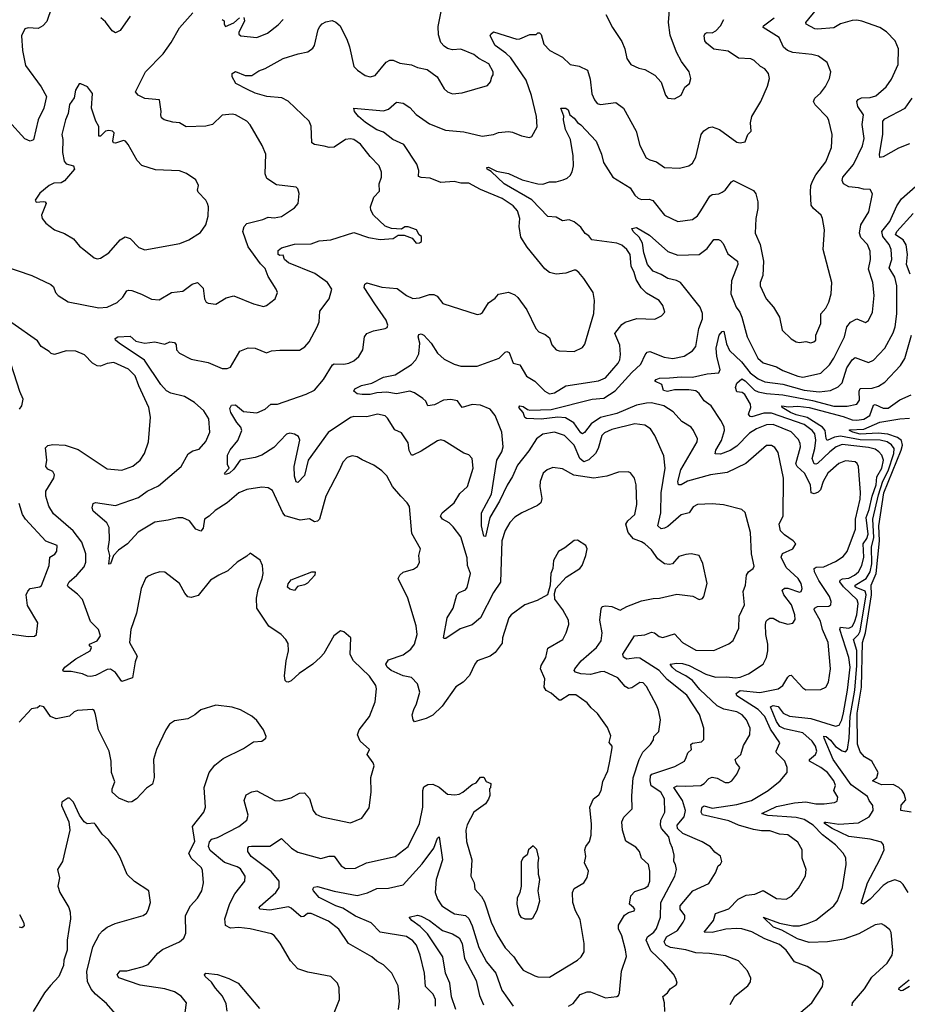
# Model space of a CAD drawing. Extents: x 1954683 to 2060285, y 904798 to 1016299.
# Tile 400 of 472: x 2029203 to 2034601, y 972316 to 978303. Entities that reach past the tile are written whole.
import ezdxf

# ---------------------------------------------------------------- set-up
doc = ezdxf.new("R2010")
doc.units = 0

msp = doc.modelspace()

# ---------------------------------------------------------------- linework, layer by layer
at = {"layer": '0CON10XD'}
for points in [[(2029395.5, 978375), (2029368, 978292), (2029344.5, 978265.5), (2029315, 978250), (2029255, 978253.8), (2029235, 978246.7), (2029214, 978205), (2029219.4, 978115), (2029238.9, 978025), (2029332.9, 977895), (2029365.9, 977835), (2029349.1, 977765), (2029315.3, 977694.7), (2029287, 977573), (2029266.2, 977563.8), (2029235, 977579.2), (2029135, 977687.5)], [(2031506.9, 972285), (2031512.2, 972335), (2031505, 972427.5), (2031465.3, 972505.3), (2031416, 972556), (2031375, 972577.8), (2031345, 972604.4), (2031202, 972685), (2031143.4, 972773.4), (2031081.5, 972821.5), (2030975, 972868.2), (2030952.9, 972867.1), (2030930.3, 972849.7), (2030915, 972846.9), (2030855, 972900.9), (2030837.6, 972907.6), (2030725, 972888.4), (2030664, 972895), (2030659.2, 972905), (2030665, 972912), (2030760.9, 972995), (2030781.1, 973025), (2030781.6, 973065), (2030733.4, 973123.4), (2030610, 973215), (2030590.8, 973245), (2030590, 973265), (2030596.7, 973275), (2030611.8, 973278.2), (2030725, 973277.9), (2030795, 973324.3), (2030855.7, 973265), (2030895, 973240.4), (2031035, 973201.8), (2031085, 973215.6), (2031115, 973215.8), (2031158.5, 973158.5), (2031185, 973142.5), (2031245, 973143.1), (2031313, 973177), (2031486.4, 973213.6), (2031565, 973276.2), (2031634.3, 973415), (2031654.6, 973515), (2031654.4, 973615.6), (2031661.4, 973638.6), (2031685, 973652), (2031716.1, 973653.9), (2031755, 973635.6), (2031805, 973594.4), (2031848.9, 973588.9), (2031875, 973593.3), (2031897.1, 973605), (2031955, 973652.5), (2031978.3, 973661.7), (2032005, 973696.2), (2032025, 973696.7), (2032040.7, 973670.7), (2032068.3, 973658.3), (2032067, 973633), (2032060, 973625), (2032063.3, 973585), (2032055, 973562.5), (2032036.7, 973535), (2031965, 973484.4), (2031925, 973408), (2031915.5, 973375), (2031920, 973305), (2031952.2, 973195), (2031946, 973095), (2031967.1, 973055), (2031972, 973015), (2032011.1, 972971.1), (2032029.8, 972939.8), (2032069.6, 972815), (2032107.6, 972737.6), (2032155, 972660), (2032208.9, 972605), (2032231.9, 972565), (2032265, 972522.9), (2032335, 972488.2), (2032355, 972481.8), (2032425, 972480), (2032595, 972584.5), (2032616.9, 972605), (2032635.6, 972635), (2032636.5, 972685), (2032611.7, 972831.7), (2032583.1, 972885), (2032566.7, 972935), (2032565.4, 972994.6), (2032575, 973019.2), (2032635, 973054.2), (2032653.4, 973086.6), (2032661.9, 973125), (2032638.1, 973175), (2032646.9, 973215), (2032640, 973255), (2032646.2, 973275), (2032668.1, 973305), (2032678.9, 973345), (2032680.7, 973410.7), (2032671.1, 973515), (2032692.5, 973565), (2032725, 973590), (2032739.5, 973615), (2032748.8, 973671.2), (2032780, 973735), (2032791.9, 973795), (2032805.6, 973875), (2032805.6, 973885), (2032787.1, 973907.1), (2032797.8, 973947.8), (2032778.3, 973998.3), (2032717.5, 974085), (2032678.6, 974118.6), (2032655, 974148.6), (2032585, 974197.1), (2032545, 974198.2), (2032495, 974164.3), (2032485, 974164.2), (2032435, 974207.5), (2032404.6, 974224.6), (2032392.5, 974245), (2032396.4, 974295), (2032370.6, 974355), (2032374.4, 974375), (2032401.9, 974425), (2032415, 974481.2), (2032505.4, 974534.6), (2032527.1, 974575), (2032542.5, 974625), (2032540.8, 974650.8), (2032505.8, 974715), (2032458.3, 974778.3), (2032456.4, 974813.6), (2032463.3, 974845), (2032527.5, 974912.5), (2032610, 974965), (2032624.3, 974985), (2032645.8, 975045), (2032653.8, 975085), (2032646.1, 975106.1), (2032595, 975137.5), (2032575, 975136.7), (2032518.8, 975091.2), (2032480.5, 975069.5), (2032450, 975015), (2032446.2, 974965), (2032433.8, 974935), (2032430, 974865), (2032413.6, 974806.4), (2032349.5, 974770.5), (2032275, 974744), (2032192.5, 974685), (2032177.1, 974665), (2032139.2, 974545), (2032137.9, 974512.1), (2032095.7, 974455), (2032065, 974433.3), (2031985.6, 974404.4), (2031970.8, 974385), (2031939.2, 974315), (2031900, 974275), (2031854.6, 974245.4), (2031771.9, 974128.1), (2031715.9, 974074.1), (2031676.1, 974053.9), (2031605, 974034), (2031596.7, 974045), (2031590, 974075), (2031600.9, 974109.1), (2031616.7, 974143.3), (2031636, 974214), (2031622.5, 974265), (2031585, 974303.4), (2031535, 974312.7), (2031462.2, 974345), (2031437.5, 974365), (2031430, 974385), (2031445, 974410.6), (2031535, 974440.9), (2031582.2, 974475), (2031604.5, 974505), (2031620.5, 974565), (2031615, 974616.7), (2031564.4, 974785), (2031504.2, 974905), (2031514.4, 974925.6), (2031535, 974944.2), (2031598.3, 974961.7), (2031622.1, 974977.9), (2031634.4, 975005), (2031630, 975045), (2031640, 975085), (2031587.9, 975177.9), (2031572.8, 975342.8), (2031560, 975365), (2031521.1, 975405), (2031471.1, 975465), (2031435, 975529.2), (2031405, 975560), (2031356.2, 975595), (2031285.6, 975625.6), (2031255.6, 975645.6), (2031225, 975651.4), (2031195, 975640.8), (2031167.5, 975612.5), (2031148.9, 975565), (2031064.4, 975405), (2031025.6, 975265), (2031015, 975252.9), (2030995, 975249.4), (2030965, 975267.5), (2030909.7, 975259.7), (2030816.7, 975286.7), (2030803.4, 975303.4), (2030740.2, 975440.2), (2030715, 975455.8), (2030675, 975460), (2030585, 975445.7), (2030536.2, 975425), (2030465.5, 975364.5), (2030392.4, 975317.6), (2030355, 975284.4), (2030327.1, 975265), (2030318.1, 975211.9), (2030305, 975192.5), (2030275, 975204.4), (2030235, 975256.4), (2030195, 975274.6), (2030165, 975274.6), (2030105, 975259.1), (2030025, 975248.2), (2029923.9, 975186.1), (2029857.9, 975115), (2029803.1, 975076.9), (2029772.5, 975045), (2029755.7, 974995), (2029745, 974992.5), (2029751.1, 975045), (2029740.4, 975085), (2029749.3, 975140.7), (2029747.5, 975215), (2029733.2, 975243.2), (2029650.6, 975315), (2029644.2, 975335), (2029649.5, 975360.5), (2029665, 975367.1), (2029785, 975348.6), (2029925, 975398.5), (2029979.1, 975435), (2030048, 975468), (2030184.4, 975585), (2030227, 975663), (2030255, 975680.6), (2030295, 975690.8), (2030335, 975738.6), (2030360, 975795), (2030353.2, 975875), (2030323.1, 975925), (2030265.5, 975975), (2030205, 976011.6), (2030121.5, 976031.5), (2030096.7, 976046.7), (2030061.2, 976085), (2029962.5, 976232.5), (2029807.1, 976335), (2029785.8, 976355), (2029783.3, 976365), (2029800, 976375), (2029875, 976379.2), (2029908.7, 976348.7), (2029965, 976336.7), (2030025, 976343.1), (2030085, 976330.6), (2030115.6, 976344.4), (2030145, 976340.8), (2030154.3, 976325), (2030157.1, 976295), (2030175.5, 976275.5), (2030245, 976239.4), (2030348.3, 976218.3), (2030435, 976181.2), (2030465, 976182), (2030485, 976190), (2030542.8, 976287.2), (2030593, 976307), (2030635, 976305.6), (2030705, 976278), (2030735, 976289.2), (2030785, 976294.3), (2030905, 976292.9), (2030937, 976313), (2030963.1, 976345), (2031013.1, 976435), (2031024.5, 976465.5), (2031029.1, 976530.9), (2031085.8, 976605), (2031102, 976665), (2031075, 976704.5), (2030998.9, 976758.9), (2030837.1, 976825), (2030814.4, 976845), (2030805, 976871.2), (2030785, 976869.2), (2030775, 976874.2), (2030775, 976900), (2030795, 976915.4), (2030875, 976938.5), (2030975, 976939.4), (2031025, 976959.2), (2031095, 976964.2), (2031235, 977009.2), (2031325, 976978), (2031395, 976966.7), (2031475, 976973.3), (2031505, 976992.5), (2031541.7, 976991.7), (2031590, 976975), (2031614.4, 976944.4), (2031633.9, 976946.1), (2031646, 976955), (2031646.7, 976985), (2031632.5, 976995), (2031616.1, 977026.1), (2031565, 977043.3), (2031545, 977042.5), (2031525, 977030), (2031465, 977032.5), (2031426.4, 977046.4), (2031354.2, 977114.2), (2031338.8, 977145), (2031336, 977165), (2031355.9, 977224.1), (2031390.5, 977259.5), (2031390, 977305), (2031403.8, 977345), (2031404, 977375), (2031390, 977415), (2031335, 977470.8), (2031275, 977545.6), (2031235, 977574.3), (2031215, 977579.2), (2031185, 977574.3), (2031115, 977527.8), (2031085, 977525.5), (2031054.5, 977534.5), (2030995, 977544.5), (2030980, 977555), (2030975.6, 977655), (2030962.9, 977685), (2030835, 977808.2), (2030797.1, 977827.1), (2030706.3, 977836.3), (2030635, 977856.4), (2030587.6, 977877.6), (2030517.5, 977915), (2030496, 977955), (2030494.2, 977975), (2030515, 977987.1), (2030575, 977964.2), (2030615, 977964), (2030657.9, 977992.1), (2030695, 978005.5), (2030805, 978066.9), (2030895.8, 978095.8), (2030955, 978106.7), (2030985, 978128.8), (2030995.8, 978145), (2031017.7, 978242.3), (2031027.9, 978262.1), (2031041.7, 978278.3), (2031065, 978290.8), (2031102.7, 978297.3), (2031125, 978288.6), (2031152.2, 978265), (2031175, 978218.6), (2031193.1, 978185), (2031208, 978138), (2031235, 978018), (2031258, 977995), (2031305, 977964.3), (2031335, 977955.8), (2031365, 977964), (2031432, 978045), (2031455, 978057.8), (2031475, 978056.5), (2031515, 978038.2), (2031585, 978028.1), (2031622.8, 978012.8), (2031680.9, 978000.9), (2031741.2, 977955), (2031785, 977882), (2031805, 977864), (2031835, 977852), (2031895, 977858.8), (2032047.5, 977902.5), (2032066.2, 977925), (2032073.8, 977955), (2032083.3, 977966.7), (2032082, 977985), (2032057.1, 978035), (2031996.3, 978066.3), (2031965, 978091.9), (2031885, 978124.2), (2031835, 978120.6), (2031805, 978128.6), (2031785, 978141.4), (2031764.7, 978164.7), (2031750.2, 978210.2), (2031748.6, 978261.4), (2031776.9, 978403.1)], [(2032767.5, 978335), (2032809.2, 978255), (2032865, 978170), (2032882.5, 978125), (2032895, 978067.5), (2032920.3, 978030.3), (2032968.3, 978008.3), (2033005, 978000), (2033065.9, 977965.9), (2033103.6, 977923.6), (2033131.2, 977845), (2033145, 977826.7), (2033185, 977821.2), (2033225.8, 977844.2), (2033247.7, 977892.3), (2033276.7, 977915), (2033283.8, 977945), (2033274, 977985), (2033228.3, 978048.3), (2033198.1, 978105), (2033159.8, 978209.8), (2033149.1, 978285), (2033157.9, 978387.9)], [(2029105, 976807.1), (2029276.8, 976746.8), (2029392.1, 976692.1), (2029407.6, 976677.6), (2029420.8, 976645), (2029437.5, 976625), (2029496.8, 976586.8), (2029685, 976550), (2029735, 976555.5), (2029796.4, 976583.6), (2029830.6, 976615), (2029855, 976653.8), (2029865, 976659.2), (2029885, 976657.1), (2029943.7, 976633.7), (2030003.6, 976603.6), (2030050.8, 976599.2), (2030126.1, 976643.9), (2030195, 976653.1), (2030251.2, 976695), (2030285, 976704), (2030319.7, 976669.7), (2030326.2, 976605), (2030336.1, 976586.1), (2030348.3, 976578.3), (2030395, 976574), (2030457.8, 976612.2), (2030505, 976624.3), (2030625, 976574.3), (2030685, 976559.2), (2030703.3, 976565), (2030757.5, 976605), (2030770, 976645), (2030763.3, 976665), (2030715, 976741.2), (2030695, 976790.8), (2030668, 976818), (2030592.6, 976922.6), (2030560.7, 977015), (2030568.5, 977045), (2030585, 977064.5), (2030682.4, 977087.6), (2030715, 977101.4), (2030751.2, 977098.8), (2030795, 977105.8), (2030875, 977158.8), (2030896, 977185), (2030903, 977247), (2030893.6, 977273.6), (2030883.6, 977283.6), (2030765, 977298.8), (2030707, 977337), (2030695.7, 977365.7), (2030700, 977485), (2030678, 977538), (2030605, 977664.2), (2030585, 977685.6), (2030515, 977724), (2030495, 977729.2), (2030435, 977723.3), (2030376.2, 977665), (2030335.7, 977655.7), (2030215, 977651.4), (2030175, 977675.8), (2030135, 977678.8), (2030082.5, 977695), (2030066.2, 977706.2), (2030061.2, 977725), (2030063.8, 977745), (2030053.3, 977815), (2029963.4, 977823.4), (2029924, 977845), (2029908, 977865), (2029967.5, 977985), (2030075.8, 978095), (2030125, 978163.3), (2030175, 978252.5), (2030255, 978343.8)], [(2029874.2, 978325), (2029815, 978238), (2029785, 978224), (2029765, 978236), (2029725, 978290), (2029695.6, 978315)], [(2030433.6, 978303.6), (2030446.7, 978296.7), (2030446.2, 978275), (2030455, 978262.5), (2030505.4, 978284.6), (2030540, 978315)], [(2030566.2, 978316.2), (2030569.2, 978295), (2030535.8, 978225), (2030536, 978215), (2030547.5, 978205), (2030645, 978195.6), (2030709.8, 978220.2), (2030775, 978272), (2030806.2, 978305)], [(2031655, 975999.6), (2031604.8, 976034.8), (2031575, 976044.2), (2031495, 976028.8), (2031435, 976037.7), (2031375, 976034.1), (2031335, 976024.2), (2031285, 976023.5), (2031255, 976028.5), (2031236, 976045), (2031240.9, 976059.1), (2031281.6, 976078.4), (2031345, 976092.7), (2031415, 976130), (2031485.9, 976144.1), (2031585, 976205.6), (2031612.2, 976235), (2031629.8, 976270.2), (2031636.4, 976335), (2031626.7, 976375), (2031630.6, 976389.4), (2031645, 976392.3), (2031660.4, 976385), (2031706.4, 976335), (2031743.5, 976275), (2031785, 976239.4), (2031845, 976209.2), (2031885, 976196.8), (2031985, 976196.7), (2032120, 976245), (2032155, 976281.9), (2032165, 976285.6), (2032179.5, 976279.5), (2032205, 976214.4), (2032245, 976204.3), (2032285.3, 976135.3), (2032335, 976104.5), (2032396.7, 976045), (2032425, 976028.7), (2032455, 976033.8), (2032525, 976076.4), (2032723.5, 976106.5), (2032765, 976125.6), (2032843.3, 976215), (2032852, 976235), (2032857.1, 976267.1), (2032853.9, 976323.9), (2032821.9, 976395), (2032865, 976450), (2032885, 976463.1), (2032955.7, 976485.7), (2033065, 976482), (2033107.3, 976502.7), (2033127.5, 976525), (2033114, 976565), (2033091.9, 976595), (2033015, 976639.4), (2032982.5, 976672.5), (2032953.1, 976723.1), (2032940, 976765), (2032922.1, 976805), (2032915.4, 976875), (2032895.3, 976905.3), (2032865, 976931.1), (2032835, 976944.4), (2032683.3, 976965), (2032665, 976988.8), (2032642.9, 977002.9), (2032615, 977041.5), (2032575, 977074.5), (2032545, 977085.5), (2032505, 977079.1), (2032465, 977102.5), (2032416, 977106), (2032317.5, 977207.5), (2032149.4, 977305), (2032070, 977380), (2032046.2, 977395), (2032044, 977405), (2032055, 977406.9), (2032102.5, 977382.5), (2032175, 977367.1), (2032258.2, 977328.2), (2032354.8, 977304.8), (2032385, 977303.4), (2032425, 977316.1), (2032465, 977316.9), (2032508.7, 977328.7), (2032531.7, 977338.3), (2032550.5, 977355), (2032562.3, 977377.7), (2032570.3, 977415), (2032568.4, 977475), (2032552.7, 977575), (2032522, 977635), (2032510, 977695), (2032513, 977717), (2032494.2, 977765), (2032524.5, 977765.5), (2032539.6, 977755), (2032548, 977725), (2032575, 977704.4), (2032595, 977677.1), (2032615, 977663.8), (2032709.2, 977565), (2032741.9, 977485), (2032754.4, 977435), (2032810.8, 977345), (2032915, 977280.8), (2032944, 977235), (2032965, 977217.5), (2032985, 977209.4), (2033031.5, 977211.5), (2033052.9, 977202.9), (2033125, 977114.3), (2033205, 977075.7), (2033295, 977088.6), (2033325, 977110.8), (2033345, 977140), (2033399.4, 977230.6), (2033415, 977240), (2033455, 977244.6), (2033475.3, 977254.7), (2033493, 977267), (2033532.1, 977317.9), (2033544.5, 977325.5), (2033665, 977263.5), (2033679.6, 977245), (2033692.1, 977195), (2033692.7, 977155), (2033679.4, 977095), (2033675.8, 977005), (2033706.3, 976936.3), (2033726.9, 976835), (2033721.9, 976748.1), (2033706.2, 976705), (2033706, 976685), (2033742, 976605), (2033787.5, 976555), (2033824, 976495), (2033839.4, 976415), (2033895, 976362.5), (2033925, 976343.1), (2033945, 976340), (2033985, 976347.1), (2034015, 976338.9), (2034033.8, 976345), (2034044.3, 976355), (2034045.6, 976385), (2034074.5, 976455), (2034076.2, 976513.8), (2034105, 976548.6), (2034123.6, 976585), (2034137.5, 976635), (2034143.3, 976705), (2034090, 976905), (2034096.9, 977025), (2034086, 977095), (2034078, 977115), (2034030, 977155), (2034016.9, 977175), (2034012.2, 977255), (2034015.5, 977295), (2034027.1, 977325), (2034045, 977360), (2034105, 977439.2), (2034140.5, 977525), (2034143.6, 977605), (2034125, 977690), (2034115, 977708.1), (2034040.6, 977785), (2034030, 977805), (2034038.1, 977825), (2034073.1, 977856.9), (2034103.7, 977896.3), (2034128.6, 977945), (2034135.6, 977985), (2034113.5, 978043.5), (2034061.5, 978081.5), (2034021.1, 978091.1), (2033905, 978102.9), (2033872, 978115), (2033848.5, 978135), (2033822.5, 978195), (2033723.8, 978255), (2033726.2, 978265), (2033791.5, 978315)], [(2033525, 972314), (2033552.5, 972365), (2033631.4, 972428.6), (2033647.3, 972452.7), (2033648.8, 972475), (2033628.7, 972518.7), (2033575, 972579.2), (2033495, 972610.8), (2033397.5, 972625), (2033315, 972629.2), (2033255, 972646.2), (2033161.8, 972661.8), (2033133.6, 972675), (2033122.2, 972695), (2033136.8, 972725), (2033204.6, 972765), (2033238.8, 972815), (2033247.5, 972835), (2033247.9, 972855), (2033220.4, 972895), (2033220, 972915), (2033297.8, 973005), (2033395, 973050), (2033433.8, 973115), (2033451.7, 973158.3), (2033465, 973167.5), (2033472.5, 973185), (2033465, 973217.5), (2033431.7, 973241.7), (2033405, 973272.5), (2033353.6, 973303.6), (2033235.5, 973355), (2033204.2, 973385), (2033201.1, 973405), (2033244.2, 973455), (2033252.2, 973495), (2033234.6, 973554.6), (2033182.3, 973635), (2033202.5, 973645), (2033251.9, 973641.9), (2033345, 973646.8), (2033365, 973657.9), (2033395, 973688.5), (2033415, 973696.5), (2033445, 973690.5), (2033494.6, 973664.6), (2033515, 973663.6), (2033535, 973674.3), (2033564.3, 973715), (2033582.9, 973755), (2033559.6, 973785), (2033554.4, 973805), (2033589.4, 973835), (2033605, 973888.8), (2033644.4, 973955), (2033645.5, 973994.5), (2033623.6, 974045), (2033597.8, 974075), (2033565, 974093.3), (2033485, 974111.4), (2033445, 974131.6), (2033340, 974230), (2033295, 974284.8), (2033254.1, 974314.1), (2033195, 974343.9), (2033170.8, 974365), (2033160, 974385), (2033199.2, 974390.8), (2033235, 974387.9), (2033275, 974375.2), (2033375, 974322.3), (2033435, 974305.8), (2033503.8, 974306.2), (2033555, 974301.2), (2033585, 974305.3), (2033635.8, 974325), (2033725, 974384), (2033744.6, 974425.4), (2033752.1, 974465), (2033753.9, 974505), (2033741.1, 974565), (2033739.6, 974625), (2033743.6, 974645), (2033753.5, 974656.5), (2033765, 974663.5), (2033785, 974663.5), (2033825, 974641.9), (2033875, 974626.9), (2033905, 974634.2), (2033919.4, 974655), (2033917.3, 974685), (2033896.7, 974745), (2033851.3, 974805), (2033840.5, 974835), (2033854, 974846), (2033875, 974845.4), (2033945, 974822.7), (2033955, 974826), (2033962.9, 974845), (2033955.5, 974875), (2033938.5, 974905), (2033865, 974971.9), (2033834.5, 975035), (2033843.1, 975056.9), (2033906, 975085), (2033923.3, 975115), (2033906.7, 975135), (2033855, 975170), (2033830.5, 975195), (2033821.8, 975235), (2033846.8, 975286.8), (2033849.3, 975515), (2033815, 975671.2), (2033795, 975700.8), (2033775, 975712.9), (2033745, 975712.9), (2033618.6, 975605), (2033505, 975550), (2033405, 975535.3), (2033265, 975495.9), (2033225, 975474.6), (2033208.8, 975475), (2033205.4, 975495), (2033224.2, 975565.8), (2033323.1, 975735), (2033325.7, 975755), (2033302, 975805), (2033286, 975825), (2033229.8, 975859.8), (2033178, 975918), (2033121.5, 975955), (2033045, 975973.1), (2033015, 975972), (2032955, 975958.6), (2032835, 975907.9), (2032735.8, 975884.2), (2032678.5, 975845), (2032638.1, 975791.9), (2032625, 975785.6), (2032615, 975790.5), (2032572.3, 975852.3), (2032521.9, 975881.9), (2032475, 975885.9), (2032374.4, 975874.4), (2032285, 975876.9), (2032274.6, 975884.6), (2032265, 975914), (2032238.9, 975945), (2032245, 975955.5), (2032265, 975951.8), (2032291.6, 975931.6), (2032305, 975928.5), (2032435, 975932.5), (2032685, 975994.8), (2032755, 976001.9), (2032823.7, 976046.3), (2032925, 976157.6), (2032981.3, 976208.7), (2033006.2, 976265), (2033019.2, 976280.8), (2033035, 976284.6), (2033121.7, 976251.7), (2033175, 976242.3), (2033245, 976256.4), (2033295, 976290), (2033314.4, 976315), (2033333.4, 976425), (2033355.2, 976484.8), (2033356.6, 976516.6), (2033341.4, 976555), (2033221.1, 976705), (2033198, 976718), (2033145, 976729.6), (2033105, 976754.3), (2033055, 976772.8), (2033021.2, 976815), (2032998.9, 976885), (2032991.1, 976945), (2032970.2, 976980.2), (2032934.4, 977015), (2032926.4, 977033.6), (2032955, 977038.5), (2033032.9, 976992.9), (2033145, 976893.8), (2033205, 976872), (2033335.3, 976874.7), (2033385, 976911.9), (2033425, 976966.2), (2033453, 976967), (2033465, 976961.2), (2033481.2, 976941.2), (2033509.8, 976879.8), (2033569.4, 976835), (2033570, 976815), (2033532.4, 976715), (2033528, 976635), (2033560.5, 976555), (2033583.6, 976523.6), (2033595.4, 976495), (2033626.4, 976375), (2033692, 976245), (2033725, 976217.1), (2033805, 976192.1), (2033845, 976169.5), (2033935, 976134.3), (2033965, 976129.1), (2033995.2, 976134.8), (2034075, 976153.2), (2034128.8, 976205), (2034155.3, 976245), (2034219.2, 976375), (2034233.8, 976435), (2034255, 976464.3), (2034295, 976483.1), (2034347.6, 976462.4), (2034365.4, 976474.6), (2034389.1, 976525), (2034400.5, 976625), (2034391.5, 976705), (2034366.2, 976785), (2034377.3, 976845), (2034376.1, 976895), (2034359.1, 976935), (2034318.3, 976978.3), (2034311.1, 977005), (2034318.2, 977055), (2034366.7, 977135), (2034390, 977245), (2034375, 977271.2), (2034335, 977271.9), (2034305, 977281.4), (2034245, 977286.9), (2034214, 977305), (2034205.8, 977325), (2034209.4, 977345), (2034275, 977421.5), (2034328.8, 977535), (2034338.5, 977581.5), (2034327.1, 977665), (2034334.5, 977725), (2034300.5, 977775), (2034294.2, 977805.8), (2034302.1, 977817.9), (2034323.2, 977826.8), (2034375, 977830.6), (2034409.3, 977840.7), (2034471.9, 977895), (2034505, 977942), (2034545, 978030), (2034547.8, 978125), (2034527.1, 978175), (2034475, 978230), (2034433.8, 978255), (2034325, 978294.4), (2034295, 978300.5), (2034265, 978298.5), (2034195, 978278.2), (2034155, 978253.1), (2034055, 978245.4), (2034038.1, 978248.1), (2033986.7, 978275), (2033984.3, 978285), (2034049.1, 978365)], [(2032698.5, 977815), (2032715, 977794.3), (2032735, 977786.7), (2032829.4, 977799.4), (2032874.3, 977765), (2032952.7, 977625), (2032975, 977538.8), (2033013.6, 977463.6), (2033035, 977450), (2033075, 977438), (2033125, 977404.2), (2033215, 977400.8), (2033272.5, 977415), (2033295, 977430), (2033315, 977467.5), (2033348, 977605), (2033363.4, 977626.6), (2033395, 977648.1), (2033415, 977651.1), (2033460, 977635), (2033565, 977558.8), (2033585, 977553.8), (2033615, 977560), (2033631.2, 977605), (2033651.2, 977625), (2033646.7, 977675), (2033656.2, 977715), (2033710.6, 977805), (2033751.7, 977898.3), (2033762.5, 977945), (2033758, 977975), (2033734, 978005), (2033708.9, 978018.9), (2033670, 978055), (2033650, 978065), (2033575, 978069.5), (2033511.5, 978111.5), (2033425, 978124.5), (2033379.8, 978159.8), (2033370, 978175), (2033366.5, 978205), (2033371.1, 978218.9), (2033385, 978225.4), (2033415, 978222.5), (2033437.5, 978235), (2033464.4, 978265), (2033485.8, 978305)], [(2032541.2, 972305), (2032568.8, 972321.2), (2032612, 972375), (2032655, 972391.9), (2032675, 972392.5), (2032766, 972356), (2032835, 972363.3), (2032845, 972370), (2032850.8, 972385), (2032862.6, 972517.4), (2032893.2, 972606.8), (2032887.3, 972647.3), (2032865, 972731.2), (2032844.5, 972775), (2032845, 972796.7), (2032881.3, 972858.7), (2032905, 972874.2), (2032940, 972885), (2032943.3, 972895), (2032936.7, 972905), (2032911.2, 972925), (2032919.4, 972975), (2032945, 973001.9), (2033005, 973022.9), (2033025, 973036.9), (2033035.4, 973065), (2033034.6, 973125), (2033028.1, 973165), (2032984, 973205), (2032972, 973245), (2032950.3, 973270.3), (2032888.7, 973308.7), (2032868.5, 973375), (2032865.4, 973424.6), (2032876.3, 973453.7), (2032927.5, 973505), (2032926.4, 973583.6), (2032935, 973692.5), (2032970.4, 973805), (2032992, 973848), (2033039.2, 973895), (2033056.8, 973923.2), (2033060.6, 973945), (2033090, 973975), (2033100, 974045), (2033088.1, 974105), (2033075.4, 974135.4), (2033015, 974248), (2032995, 974271.2), (2032975, 974272.5), (2032925, 974239.5), (2032905, 974236.4), (2032885, 974248.5), (2032840.6, 974300.6), (2032758.5, 974338.5), (2032735, 974338.2), (2032675, 974321.5), (2032615, 974324.6), (2032584, 974335), (2032575.8, 974345), (2032578.9, 974355), (2032618.2, 974405), (2032711.5, 974485), (2032738.8, 974525), (2032745.5, 974575), (2032732, 974652), (2032738.5, 974721.5), (2032745.6, 974734.4), (2032765, 974738.9), (2032804.6, 974734.6), (2032855, 974712.7), (2032895.4, 974734.6), (2032985, 974768.6), (2033055, 974784.2), (2033095, 974785.7), (2033199.5, 974810.5), (2033297, 974797), (2033335, 974776.7), (2033355, 974783.8), (2033363.8, 974795), (2033384.4, 974875), (2033357, 974997), (2033335, 975043.8), (2033285.8, 975055.8), (2033255, 975050.8), (2033212.2, 975037.8), (2033172.5, 974995), (2033155, 974990), (2033125, 974994), (2033083.7, 975023.7), (2033045, 975079.2), (2033005.8, 975115), (2032985, 975128.5), (2032935.3, 975145.3), (2032903.5, 975185), (2032889.4, 975235), (2032901.4, 975255), (2032944.4, 975295), (2032955.5, 975355), (2032951.4, 975475), (2032941.2, 975515), (2032917.7, 975547.7), (2032903.6, 975553.6), (2032845, 975550.8), (2032773, 975527), (2032694.6, 975515.4), (2032573.8, 975533.8), (2032505, 975571.8), (2032445, 975579.5), (2032410, 975565), (2032385.7, 975545), (2032368.9, 975495), (2032366.7, 975465), (2032377.6, 975392.4), (2032372.9, 975365), (2032351.5, 975348.5), (2032256.2, 975305), (2032215, 975276.9), (2032184.3, 975245), (2032155, 975196.7), (2032134.6, 975135), (2032126.5, 974883.5), (2032085, 974820), (2032005, 974665.6), (2031955, 974623.3), (2031881.1, 974598.9), (2031795, 974540.5), (2031785, 974539.2), (2031780, 974545), (2031802.2, 974665), (2031838.9, 974725), (2031860.8, 974805), (2031875, 974820), (2031915, 974835.7), (2031925, 974850), (2031943.8, 974935), (2031926.6, 974985), (2031925, 975031.2), (2031885, 975158.8), (2031839.9, 975219.9), (2031815, 975242.9), (2031774.3, 975265), (2031762.2, 975285), (2031772.5, 975305), (2031845.6, 975365), (2031878.9, 975421.1), (2031926.1, 975463.9), (2031961.4, 975575), (2031955.6, 975635.6), (2031935, 975656), (2031905, 975667.5), (2031785, 975742), (2031765, 975748), (2031745, 975741.2), (2031645, 975679.2), (2031595, 975654.6), (2031585, 975655.6), (2031572.6, 975682.6), (2031565, 975730), (2031525, 975790.8), (2031485, 975808.8), (2031440.9, 975880.9), (2031426.2, 975895), (2031380, 975905), (2031315, 975888.5), (2031235, 975889.6), (2031215, 975884.5), (2031078.1, 975791.9), (2030957.1, 975625), (2030935, 975531.2), (2030895, 975488.8), (2030885, 975493.3), (2030875, 975527.5), (2030872.9, 975585), (2030906.4, 975746.4), (2030898.5, 975768.5), (2030873.3, 975783.3), (2030845, 975788.9), (2030825, 975781.8), (2030748.7, 975701.3), (2030675, 975654.6), (2030635, 975640.4), (2030544.5, 975625.5), (2030505, 975570), (2030478, 975545), (2030455, 975536.7), (2030448.8, 975545), (2030476.2, 975575), (2030467.8, 975597.8), (2030466.6, 975655), (2030482.2, 975687.8), (2030529.1, 975745), (2030554.2, 975805), (2030546.9, 975825), (2030522.9, 975852.9), (2030486.7, 975915), (2030481.9, 975938.1), (2030490.3, 975959.7), (2030515, 975961.4), (2030565, 975920), (2030645, 975912.9), (2030695, 975934.2), (2030730, 975965), (2030770, 975965), (2030944.5, 976025.5), (2030995, 976051.1), (2031051.5, 976115), (2031106.2, 976205), (2031115, 976210.8), (2031175, 976209.2), (2031205, 976214.4), (2031235, 976228.6), (2031265.3, 976254.7), (2031290, 976295), (2031299.2, 976375), (2031313.8, 976395), (2031355, 976410.6), (2031425.8, 976424.2), (2031438, 976432), (2031441.2, 976445), (2031431.9, 976475), (2031362.5, 976575), (2031298.8, 976675), (2031301.8, 976695), (2031315, 976702.5), (2031405, 976676.5), (2031499.3, 976669.3), (2031555, 976625.7), (2031595, 976608.1), (2031635, 976611.1), (2031695, 976631.4), (2031721.2, 976631.2), (2031742, 976622), (2031776.4, 976576.4), (2031985, 976510.8), (2032005, 976514), (2032017, 976523), (2032055, 976581.2), (2032095, 976610), (2032115.6, 976634.4), (2032175, 976645.8), (2032215, 976629.2), (2032233.4, 976613.4), (2032288.3, 976538.3), (2032342.5, 976425), (2032361.2, 976405), (2032399.3, 976389.3), (2032425, 976368), (2032440, 976325), (2032465, 976296), (2032485, 976289.2), (2032575, 976285.6), (2032625, 976309.2), (2032640.5, 976329.5), (2032693.9, 976516.1), (2032699.1, 976595), (2032690, 976645), (2032635, 976730), (2032603.8, 976765), (2032585, 976780), (2032575, 976780), (2032525, 976760.8), (2032465, 976756.5), (2032425.5, 976765.5), (2032397, 976787), (2032290.2, 976920.2), (2032251.1, 976981.1), (2032241.1, 977045), (2032245.6, 977095), (2032231.2, 977141.2), (2032205, 977170.9), (2032137.3, 977215), (2032005, 977270.7), (2031935, 977308.9), (2031885, 977308.9), (2031845, 977319.4), (2031765, 977313.3), (2031699.4, 977339.4), (2031645, 977342.5), (2031629.2, 977349.2), (2031630, 977385), (2031618.5, 977425), (2031539.1, 977545), (2031471.4, 977575), (2031415, 977620), (2031375, 977632.7), (2031307, 977677), (2031263.3, 977715), (2031240, 977745), (2031234.4, 977765.6), (2031415, 977748.1), (2031445, 977759.4), (2031495, 977800.8), (2031535, 977796.2), (2031575, 977768.6), (2031615, 977726.9), (2031695, 977668.9), (2031791.9, 977631.9), (2031905, 977620.9), (2032015, 977595.5), (2032085, 977605.5), (2032115, 977617.8), (2032175, 977624), (2032200.7, 977619.3), (2032255, 977596), (2032303.3, 977586.7), (2032318.3, 977591.7), (2032349.3, 977650.7), (2032345.8, 977714.2), (2032315, 977841.2), (2032282.8, 977935), (2032190.8, 978070.8), (2032159.8, 978099.8), (2032094.5, 978145), (2032064, 978205), (2032067.5, 978215), (2032085, 978228.8), (2032225.8, 978184.2), (2032244.1, 978185.9), (2032305, 978213.3), (2032345, 978212), (2032355, 978222.5), (2032365, 978223.3), (2032375, 978212.5), (2032390.6, 978155), (2032428, 978115), (2032505, 978074.2), (2032550.7, 978030.7), (2032605, 978020.6), (2032655.8, 977995.8), (2032671.7, 977941.7), (2032682.7, 977852.7), (2032698.5, 977815)], [(2029675, 976849.2), (2029695, 976852.9), (2029745.8, 976885), (2029815, 976964.3), (2029845, 976982.5), (2029875, 976972.5), (2029927.4, 976917.4), (2029964.3, 976904.3), (2030177.8, 976942.2), (2030232, 976965), (2030302.1, 977007.9), (2030334.4, 977055), (2030348.8, 977108.8), (2030350.8, 977165), (2030345.8, 977185), (2030335.5, 977205.5), (2030287.5, 977255), (2030284.2, 977265.8), (2030291.2, 977295), (2030275, 977330), (2030217.4, 977367.4), (2030175, 977384.2), (2030029.4, 977389.4), (2029946.8, 977416.8), (2029917.7, 977447.7), (2029863.6, 977545), (2029845.6, 977565), (2029835, 977568.5), (2029785, 977551.9), (2029773.8, 977555), (2029769.2, 977565), (2029777.1, 977615), (2029766.7, 977625), (2029745, 977628.9), (2029725, 977625.6), (2029695, 977594.5), (2029684.2, 977594.2), (2029683.7, 977653.7), (2029666.2, 977685), (2029640, 977765), (2029646, 977855), (2029615, 977893.8), (2029575, 977913.3), (2029565, 977912.5), (2029542, 977875), (2029535, 977827.5), (2029505, 977787.5), (2029496.9, 977733.1), (2029481.4, 977695), (2029460, 977605), (2029465.7, 977575), (2029462.9, 977495), (2029472.7, 977442.7), (2029485, 977426.2), (2029530, 977415), (2029537.1, 977395), (2029475, 977322.3), (2029455, 977311.8), (2029410.9, 977309.1), (2029381.2, 977295), (2029325, 977247.5), (2029297.5, 977205), (2029303.8, 977193.8), (2029347.7, 977197.7), (2029357.5, 977195), (2029363.3, 977185), (2029336.2, 977115), (2029340, 977095), (2029361.2, 977065), (2029415, 977026), (2029475, 977002.5), (2029530.6, 976970.6), (2029566.8, 976926.8), (2029593.8, 976905), (2029655, 976854), (2029675, 976849.2)], [(2034615, 977548.7), (2034548.3, 977521.7), (2034455, 977468.8), (2034434.2, 977465), (2034431.3, 977485), (2034451.9, 977605), (2034452, 977685), (2034465, 977700.9), (2034587.8, 977765), (2034631.8, 977825)], [(2033940.6, 972255), (2034020.8, 972325), (2034086, 972425), (2034090, 972455), (2034073.3, 972495), (2033993.3, 972545), (2033915, 972574.3), (2033865, 972644.2), (2033825, 972678.9), (2033735, 972712.9), (2033656, 972756), (2033595, 972774.3), (2033565, 972777.2), (2033497.3, 972772.7), (2033415, 972752.1), (2033366.2, 972755), (2033422.7, 972825), (2033435, 972867.1), (2033515, 972895.6), (2033572, 972955), (2033620.9, 972979.1), (2033675, 972985.6), (2033725, 973008.1), (2033805, 972958.6), (2033865, 972955.8), (2033896.4, 972973.6), (2033938.6, 973021.4), (2033982.7, 973097.3), (2033985.8, 973135), (2033961.4, 973205), (2033961.4, 973255), (2033935, 973302), (2033875, 973345.7), (2033825, 973349.5), (2033765, 973371.5), (2033715, 973369.6), (2033665, 973378.1), (2033575, 973405.2), (2033515, 973431.1), (2033355, 973468.6), (2033347.8, 973485), (2033353.1, 973515), (2033365, 973522), (2033415, 973508.5), (2033565, 973530.2), (2033654.3, 973555), (2033754.3, 973615), (2033828.8, 973675), (2033870.8, 973725), (2033871.1, 973755), (2033855.8, 973794.2), (2033805.6, 973845), (2033804.5, 973855), (2033825.5, 973905), (2033768.7, 973988.7), (2033734, 974065), (2033695, 974107.8), (2033565, 974192), (2033559.6, 974205), (2033585, 974223.4), (2033705, 974211), (2033815, 974233.8), (2033845, 974254.5), (2033875, 974304.4), (2033885, 974316), (2033895, 974317.5), (2033965, 974240), (2033985, 974228.6), (2034075, 974230.8), (2034105.7, 974244.3), (2034122.5, 974275), (2034134.5, 974355), (2034119.4, 974515), (2034085.3, 974595), (2034072.4, 974645), (2034034.7, 974714.7), (2034036.9, 974725), (2034055, 974734.6), (2034125, 974735.8), (2034135.8, 974745), (2034138.1, 974765), (2034127.5, 974795), (2034062.3, 974892.3), (2034037.6, 974945), (2034034.2, 974965.8), (2034046.5, 974973.5), (2034094.4, 974975.6), (2034165, 975008.8), (2034210.7, 975039.3), (2034235, 975070), (2034286.7, 975205), (2034285.8, 975265), (2034315, 975386.7), (2034317.1, 975427.1), (2034305.5, 975585), (2034296.9, 975605), (2034283.3, 975615), (2034225, 975619.6), (2034185, 975603.6), (2034118.5, 975545), (2034090.3, 975495), (2034074.1, 975445), (2034059.9, 975430.1), (2034035, 975419.3), (2034015.7, 975425), (2034013.6, 975475), (2033976.4, 975545), (2033930.9, 975585), (2033923, 975603), (2033950.9, 975705), (2033950.7, 975725), (2033939.9, 975749.9), (2033895, 975796.7), (2033785, 975842), (2033745, 975840.2), (2033684.2, 975815.8), (2033641.6, 975788.4), (2033565, 975709.7), (2033525, 975683.5), (2033465, 975660.4), (2033432.5, 975662.5), (2033436.7, 975685), (2033470.9, 975745), (2033488.8, 975805), (2033488, 975828), (2033466.6, 975866.6), (2033408.2, 975955), (2033365, 975985.4), (2033335, 976030.4), (2033315.2, 976045.2), (2033272.1, 976052.1), (2033185, 976051.2), (2033143, 976043), (2033118.3, 976048.3), (2033108.8, 976085), (2033066.2, 976105), (2033074, 976115), (2033095, 976123.2), (2033154.8, 976124.8), (2033225, 976131.8), (2033295, 976128.9), (2033385, 976148.9), (2033455.2, 976154.8), (2033463.1, 976175), (2033442.3, 976255), (2033439.8, 976305), (2033458, 976385), (2033475, 976407.5), (2033485, 976408.8), (2033500.9, 976330.9), (2033520.4, 976290.4), (2033592.3, 976222.3), (2033645, 976156.2), (2033695, 976118.1), (2033735, 976100.2), (2033845, 976087.2), (2033975, 976050.8), (2034065, 976039.4), (2034135, 976047.2), (2034180.3, 976069.7), (2034205, 976094.4), (2034233.5, 976185), (2034265.2, 976234.8), (2034285, 976247.9), (2034365, 976218.5), (2034395, 976232.5), (2034465.4, 976305), (2034515, 976398.6), (2034526.9, 976435), (2034536.9, 976515), (2034538.4, 976685), (2034525, 976737.1), (2034492, 976795), (2034507.2, 976845), (2034504.2, 976905), (2034490.8, 976935), (2034452, 976985), (2034446.1, 977015), (2034495.3, 977075), (2034538.5, 977171.5), (2034566.2, 977213.8), (2034652.2, 977287.8)], [(2034618.7, 976755), (2034595.7, 976815), (2034603, 976875), (2034594.5, 976934.5), (2034575.8, 976965), (2034528.8, 976995), (2034537.4, 977015), (2034636.9, 977125)], [(2031212.7, 974442.7), (2031217.5, 974545), (2031175, 974581.2), (2031155, 974586.2), (2031114.5, 974555.5), (2031052.1, 974447.9), (2031033.2, 974426.8), (2030986, 974385), (2030903, 974327), (2030855, 974282), (2030835, 974273.8), (2030825, 974276.7), (2030816.7, 974285), (2030813.9, 974313.9), (2030824.2, 974404.2), (2030838.1, 974465), (2030835, 974510), (2030822, 974535), (2030793.8, 974565), (2030718.6, 974615), (2030644.3, 974725), (2030643.8, 974785), (2030652.9, 974837.1), (2030678.5, 974905), (2030683.5, 974935), (2030680, 974985), (2030665, 975016.7), (2030605, 975058.8), (2030585, 975040), (2030525, 975003.8), (2030468.9, 974951.1), (2030415, 974924.4), (2030364.3, 974895), (2030287.8, 974802.2), (2030245, 974788.6), (2030225, 974794.3), (2030207.5, 974815), (2030174, 974874), (2030085, 974943.8), (2030055, 974946), (2030015.9, 974934.1), (2029985, 974920), (2029968.8, 974905), (2029940.8, 974845), (2029914.3, 974695), (2029878.6, 974595), (2029871.4, 974515), (2029917, 974433), (2029905, 974397.5), (2029888.9, 974301.1), (2029825, 974279.4), (2029785, 974334.3), (2029755, 974352.9), (2029735, 974350.6), (2029664.3, 974315.7), (2029635, 974308.6), (2029615, 974310.8), (2029585.6, 974325.6), (2029515, 974339.4), (2029469.3, 974339.3), (2029465, 974347.5), (2029478, 974365), (2029544.5, 974415.5), (2029631.2, 974465), (2029638.8, 974485), (2029626.7, 974495), (2029626.7, 974505), (2029674, 974526), (2029694.2, 974555.8), (2029681.9, 974595), (2029634.2, 974644.2), (2029585, 974776.9), (2029555, 974809.1), (2029497.1, 974855), (2029494.3, 974865), (2029502.9, 974885), (2029550.8, 974925), (2029595, 974976.2), (2029604.4, 975005), (2029605.7, 975055), (2029581.1, 975125), (2029529.1, 975195), (2029408.1, 975298.1), (2029379.4, 975345), (2029361.4, 975405), (2029362.4, 975435), (2029410, 975515), (2029414.2, 975535), (2029404, 975555), (2029375, 975569.6), (2029361.7, 975585), (2029368.3, 975625), (2029360.4, 975699.6), (2029375, 975713.1), (2029405, 975720.4), (2029480, 975715), (2029558.5, 975688.5), (2029735, 975571.4), (2029825, 975562.9), (2029891.7, 975588.3), (2029935, 975623.8), (2029961.9, 975665), (2029986.9, 975735), (2029997.8, 975885), (2029988.9, 975945), (2029926.9, 976076.9), (2029905, 976138), (2029865, 976177.3), (2029775, 976217.8), (2029735, 976213.3), (2029695, 976196.4), (2029675, 976198.2), (2029645.3, 976215.3), (2029598.1, 976265), (2029545, 976287.5), (2029485, 976289.7), (2029415, 976267.8), (2029395, 976273.1), (2029383.1, 976285), (2029334.4, 976315), (2029310.4, 976350.4), (2029155, 976460)], [(2034155, 975953.4), (2034236.4, 975953.6), (2034295, 975964.5), (2034310.1, 975989.9), (2034309.3, 976045), (2034315, 976059.4), (2034388.1, 976061.9), (2034425.3, 976074.7), (2034465, 976099.5), (2034560.5, 976199.5), (2034586.7, 976243.3), (2034625.9, 976385)], [(2029202.5, 975935), (2029216.7, 975955), (2029223.3, 975995), (2029203, 976043), (2029133.6, 976263.6)], [(2034266.2, 972306.2), (2034267.1, 972325), (2034340.2, 972409.8), (2034385, 972480.6), (2034479.4, 972565), (2034510, 972615), (2034514.3, 972644.3), (2034502.7, 972752.7), (2034495, 972768.8), (2034463.3, 972795), (2034444.1, 972804.1), (2034405, 972799.2), (2034306.6, 972743.4), (2034215, 972711.8), (2034115.2, 972694.8), (2034005, 972691.4), (2033933.9, 972713.9), (2033837.3, 972767.3), (2033787.7, 972785), (2033724.2, 972845), (2033825, 972809.3), (2033905, 972793.3), (2033945, 972793.6), (2033995, 972806.4), (2034045, 972827.7), (2034125, 972890.4), (2034155, 972914.5), (2034177.5, 972945), (2034206.2, 973025), (2034230.5, 973165), (2034227, 973207), (2034211.5, 973235), (2034164.4, 973285), (2034085, 973345.8), (2034028.9, 973405), (2033975, 973440.2), (2033925, 973451.4), (2033753.9, 973463.9), (2033716.2, 973475), (2033805, 973518), (2033915, 973540.4), (2033985, 973546.9), (2034045, 973535.3), (2034096, 973534), (2034157.6, 973542.4), (2034175, 973550), (2034179.1, 973575), (2034155.4, 973615), (2034164.5, 973645.5), (2034155.3, 973675), (2034115.2, 973725.2), (2034075.5, 973755), (2034006.2, 973795), (2034006.2, 973805), (2034043.2, 973835), (2034050.9, 973855), (2034043.5, 973885), (2034023.5, 973915), (2033965, 973966.4), (2033855, 973990.3), (2033827, 974005), (2033805.2, 974035), (2033768.5, 974125), (2033785, 974133.6), (2033816.8, 974126.8), (2033846.2, 974086.2), (2033885, 974067.8), (2034014.1, 974054.1), (2034165, 974007.7), (2034187.3, 974012.7), (2034202.9, 974045), (2034212.8, 974087.2), (2034237.7, 974225), (2034253.4, 974365), (2034245.2, 974425.2), (2034191.6, 974595), (2034195, 974610), (2034245, 974603.9), (2034265, 974612.5), (2034280.6, 974639.4), (2034294.1, 974684.1), (2034302.5, 974752.5), (2034296.8, 974775), (2034213.3, 974855), (2034191.4, 974885), (2034192.5, 974895), (2034207.3, 974902.7), (2034245, 974907.4), (2034280.9, 974925), (2034305, 974945.4), (2034325, 974984.4), (2034336.1, 975033.9), (2034333.4, 975115), (2034355, 975148.1), (2034362.3, 975175), (2034350.7, 975275), (2034370.3, 975325), (2034387, 975405), (2034411.4, 975475), (2034417, 975523), (2034445.8, 975575), (2034457.2, 975625), (2034446.6, 975655), (2034427.7, 975675), (2034405, 975690.5), (2034365, 975701.5), (2034205, 975719.5), (2034168.7, 975705), (2034131.1, 975675), (2034055, 975605.2), (2034045, 975599.7), (2034035, 975602.5), (2034023.6, 975635), (2034039.7, 975695), (2034045.4, 975745.4), (2034038, 975785), (2034022.7, 975805), (2033975, 975840.5), (2033775, 975909.7), (2033729.5, 975910.5), (2033655, 975887.5), (2033645, 975890), (2033635.7, 975905), (2033650, 975945), (2033646.8, 975965), (2033613.8, 976023.8), (2033597.5, 976035), (2033565, 976040), (2033557.1, 976067.1), (2033565, 976093.6), (2033595, 976118.9), (2033615, 976107.9), (2033671.1, 976051.1), (2033695, 976040.8), (2033745, 976029.7), (2033845, 976022), (2034025, 975986.9), (2034155, 975953.4)], [(2033127.6, 972272.4), (2033124.4, 972325), (2033115, 972362.5), (2033142.9, 972385), (2033160, 972410), (2033196, 972435), (2033200.8, 972445), (2033193.6, 972473.6), (2033179.1, 972499.1), (2033121.1, 972565), (2033041.8, 972641.8), (2033013.7, 972705), (2033020.4, 972725), (2033058.8, 972755), (2033075, 972777.5), (2033099.7, 972845), (2033102.9, 972935), (2033187.3, 973095), (2033197.3, 973135), (2033192.3, 973165), (2033180.7, 973185), (2033183.3, 973223.3), (2033173.8, 973265), (2033158.4, 973298.4), (2033150.5, 973335), (2033107.1, 973385), (2033099.6, 973405), (2033101.5, 973435), (2033126.8, 973485), (2033124.6, 973565), (2033102.5, 973605), (2033043.8, 973643.8), (2033037.6, 973675), (2033040.4, 973705), (2033046.9, 973715), (2033188.4, 973761.6), (2033246.7, 973795), (2033256, 973816), (2033267.5, 973845), (2033289.2, 973865), (2033283.8, 973896.2), (2033295.4, 973904.6), (2033349.1, 973910.9), (2033364, 973925), (2033364.3, 973995), (2033338.1, 974078.1), (2033260, 974195), (2033140.3, 974290.3), (2033091.6, 974345), (2032975, 974420.5), (2032955, 974423.2), (2032895, 974414.7), (2032875, 974427.5), (2032870.7, 974445), (2032942.7, 974557.3), (2033005, 974563.4), (2033045, 974577.9), (2033064.7, 974574.7), (2033092.6, 974552.6), (2033115, 974546.2), (2033185, 974568.6), (2033235, 974515.6), (2033315, 974469.5), (2033425, 974467.8), (2033515, 974507.5), (2033542.1, 974527.9), (2033577.1, 974602.9), (2033579.5, 974675), (2033610.8, 974745), (2033603.6, 974826.4), (2033618, 974865), (2033624.2, 974925), (2033634.5, 974945.5), (2033663.9, 974966.1), (2033669.5, 974980.5), (2033652.9, 975055), (2033647.8, 975185), (2033615, 975306.7), (2033595.4, 975325.4), (2033482.6, 975352.6), (2033415, 975358.9), (2033325, 975354.5), (2033299.5, 975340.5), (2033275, 975304.5), (2033225, 975291.1), (2033145, 975221.9), (2033125, 975210.3), (2033105, 975207.9), (2033084.5, 975225), (2033101.9, 975305), (2033104.3, 975425.7), (2033128, 975575), (2033120.2, 975650.2), (2033065.5, 975775), (2033039.4, 975815), (2033005, 975837.3), (2032945, 975844.7), (2032805, 975810.8), (2032758.9, 975791.1), (2032744.1, 975775), (2032721.4, 975695), (2032704.8, 975665.2), (2032665, 975626), (2032635, 975614.7), (2032609.1, 975635), (2032575.3, 975715), (2032516.9, 975775), (2032455, 975793.8), (2032385, 975782.3), (2032345.3, 975754.7), (2032299, 975681), (2032230.4, 975595), (2032200.9, 975525), (2032168.4, 975471.6), (2032121.6, 975375), (2032061.8, 975275), (2032035, 975160), (2032025, 975163.3), (2032010.8, 975225), (2032012.5, 975305), (2032072.7, 975417.3), (2032105.8, 975625), (2032135.7, 975675), (2032143.8, 975705), (2032134.5, 975795), (2032095, 975895.7), (2032065.2, 975935.2), (2032005, 975958.8), (2031955, 975963.4), (2031895, 975945.6), (2031865.6, 975985.6), (2031825, 975993.5), (2031781, 975989), (2031725, 975960.9), (2031685, 975954), (2031673.9, 975983.9), (2031655, 975999.6)], [(2034606.4, 972996.4), (2034576.7, 973045), (2034560.4, 973060.4), (2034525, 973073.1), (2034485, 973058.8), (2034455, 973037.7), (2034375, 972955.6), (2034335, 972924.6), (2034320, 972930), (2034360, 973055), (2034433.6, 973196.4), (2034460.9, 973255), (2034456.3, 973286.3), (2034445, 973301.4), (2034375, 973319.8), (2034245, 973336.2), (2034145, 973384.4), (2034097.1, 973415), (2034097, 973423), (2034105.8, 973424.2), (2034185, 973410.8), (2034305, 973420), (2034369.3, 973455), (2034393.9, 973495), (2034392.5, 973525), (2034368.5, 973555), (2034359.3, 973579.3), (2034260.9, 973650.9), (2034150, 973805), (2034095.5, 973935), (2034093.4, 973946.6), (2034108.5, 973945), (2034135, 973922), (2034164.1, 973884.1), (2034205, 973856.6), (2034225, 973851.2), (2034237.2, 973865), (2034248.1, 973935), (2034254.4, 974065), (2034281.9, 974225), (2034293.7, 974375), (2034295, 974467.5), (2034274.5, 974535), (2034305, 974564.4), (2034313.8, 974585), (2034351.9, 974805), (2034345, 974827.5), (2034291, 974851), (2034284.8, 974855), (2034284.7, 974865), (2034351.9, 974905), (2034376.1, 974945), (2034385.3, 974995), (2034383.3, 975095), (2034398.5, 975155), (2034391.3, 975265), (2034425.8, 975414.2), (2034453.5, 975496.5), (2034485, 975559.1), (2034518.7, 975665), (2034520.8, 975695), (2034505, 975717.7), (2034478.8, 975735), (2034436.7, 975746.7), (2034315, 975747.7), (2034195, 975771.3), (2034157.9, 975765), (2034114.7, 975744.7), (2034106.9, 975756.9), (2034102.5, 975805), (2034085.8, 975825.8), (2033993.2, 975883.2), (2033925, 975899.6), (2033890, 975915), (2033841.1, 975945), (2033838.6, 975955), (2033879.6, 975949.6), (2033935, 975953.4), (2034005, 975944), (2034210.9, 975890.9), (2034265, 975870.6), (2034295, 975867.3), (2034336.8, 975873.2), (2034373.2, 975896.8), (2034395, 975959.2), (2034405, 975963.1), (2034455, 975941.1), (2034485, 975940), (2034555, 975991.1), (2034625, 976022.1)], [(2034625, 973484.5), (2034562.5, 973495), (2034563.1, 973526.9), (2034591.7, 973558.3), (2034582.5, 973595), (2034570.8, 973615), (2034550, 973635), (2034515, 973653.3), (2034445, 973650.9), (2034390, 973675), (2034416, 973695), (2034424, 973725), (2034385, 973793.8), (2034341.5, 973821.5), (2034315, 973850.8), (2034297.9, 973897.9), (2034296.4, 974086.4), (2034323.5, 974245), (2034329.2, 974515), (2034346.1, 974573.9), (2034383.6, 974805), (2034381, 974865), (2034412.3, 974935), (2034433, 975135), (2034428, 975225), (2034458.3, 975425), (2034564.7, 975685), (2034571.8, 975715), (2034565.8, 975745), (2034542.6, 975762.6), (2034483.1, 975783.1), (2034425, 975789.3), (2034315, 975781.9), (2034270.6, 975795), (2034249.2, 975805), (2034250.3, 975809.7), (2034337.6, 975812.4), (2034435, 975855.6), (2034555, 975876.5), (2034615, 975879.8)], [(2029125, 974570), (2029255, 974551.6), (2029292, 974555), (2029305.7, 974565), (2029314.2, 974635), (2029250.4, 974740.4), (2029242.7, 974805), (2029251.8, 974828.2), (2029266.6, 974843.4), (2029325, 974854.2), (2029335, 974863.2), (2029381.8, 974985), (2029386.2, 975033.8), (2029417.1, 975052.9), (2029428.6, 975071.4), (2029430, 975105), (2029362.2, 975132.2), (2029237.5, 975265), (2029219.4, 975295), (2029200.7, 975360.7)], [(2030875, 974832.5), (2030845, 974840), (2030832.5, 974852.5), (2030835, 974872.5), (2030855, 974897.5), (2030980, 974945), (2031000, 974945), (2030997.5, 974925), (2030953, 974877), (2030935, 974866.7), (2030893, 974857), (2030875, 974832.5)], [(2031115, 972263.8), (2031147.8, 972345), (2031145.6, 972415), (2031135.7, 972445), (2031095, 972485.8), (2030955, 972511.5), (2030895, 972531.1), (2030849.4, 972579.4), (2030788, 972688), (2030751.2, 972735), (2030734.3, 972744.3), (2030605, 972774.5), (2030535, 972783.6), (2030485, 972779.6), (2030455.5, 972795.5), (2030450.4, 972835), (2030481.4, 972928.6), (2030511.8, 972988.2), (2030571.4, 973065), (2030574.3, 973095), (2030545, 973139.5), (2030525, 973152.3), (2030448.3, 973178.3), (2030360.4, 973250.4), (2030350.6, 973275), (2030356.5, 973303.5), (2030370.6, 973319.4), (2030405, 973329.1), (2030535, 973397.7), (2030584.4, 973435), (2030591.8, 973465), (2030568.5, 973555), (2030580.9, 973589.1), (2030615, 973608.6), (2030645, 973612.9), (2030755, 973554.4), (2030785, 973553.3), (2030855, 973571.9), (2030905, 973598.9), (2030935, 973601.9), (2030965, 973567.5), (2030988.1, 973495), (2031005, 973471.2), (2031040, 973455), (2031215, 973418.8), (2031283.4, 973446.6), (2031329.1, 973510.9), (2031340, 973605), (2031338.5, 973695), (2031359.2, 973765), (2031352, 973785), (2031316.2, 973835), (2031330, 973865), (2031273.3, 973915), (2031258.1, 973955), (2031268.6, 973985), (2031331.4, 974065), (2031364.2, 974155), (2031374, 974235), (2031368, 974255), (2031331.4, 974311.4), (2031233.8, 974403.8), (2031212.7, 974442.7)], [(2030209.2, 972265), (2030218, 972325), (2030185, 972366), (2030145, 972391.9), (2030085, 972408.8), (2029935, 972432.1), (2029805, 972476), (2029796, 972495), (2029815, 972520), (2029855, 972520), (2029947.1, 972542.9), (2029985, 972558.5), (2030043.7, 972626.3), (2030071.2, 972648.8), (2030175, 972695.8), (2030201.9, 972718.1), (2030212.7, 972747.3), (2030210.8, 972855), (2030242.5, 972915), (2030285, 972961.2), (2030311.4, 973005), (2030321.5, 973055), (2030315, 973130), (2030308.1, 973145), (2030245.2, 973205.2), (2030232.3, 973235), (2030267.3, 973305), (2030253.1, 973396.9), (2030322, 973485), (2030332, 973515), (2030324.3, 973635), (2030355.6, 973725), (2030390, 973770), (2030440.3, 973809.7), (2030565, 973871.9), (2030625, 973911.2), (2030675, 973916.7), (2030700, 973935), (2030702.5, 973945), (2030686.7, 973985), (2030645, 974041.2), (2030615, 974068), (2030545, 974105.8), (2030495, 974122), (2030395, 974134.3), (2030305, 974106.7), (2030267.5, 974075), (2030225, 974052.5), (2030145, 974039.4), (2030115, 974018.6), (2030091.1, 973985), (2030035.8, 973865), (2030016.1, 973803.9), (2030021.2, 973695), (2030011.2, 973655), (2029975, 973630), (2029913.8, 973565), (2029885, 973547.5), (2029865, 973544.4), (2029805, 973568.6), (2029766, 973605), (2029766, 973625), (2029781.5, 973668.5), (2029760.5, 973725), (2029760, 973795), (2029746.2, 973855), (2029706.7, 973936.7), (2029682.7, 973985), (2029665, 974077.5), (2029655, 974102.5), (2029645, 974108.8), (2029555, 974101.4), (2029533.3, 974095), (2029505, 974068.8), (2029425, 974052.5), (2029390, 974065), (2029350, 974125), (2029325, 974130), (2029311.7, 974118.3), (2029275, 974112.5), (2029198.9, 974031.1)], [(2029813.3, 972225), (2029731.4, 972321.4), (2029665, 972376.7), (2029637.9, 972407.9), (2029614.4, 972455), (2029610.6, 972515), (2029647.1, 972665), (2029688.3, 972741.7), (2029707.4, 972762.6), (2029735, 972784.3), (2029783.6, 972806.4), (2029954.2, 972855.8), (2029975, 972870), (2029985, 972887.5), (2029998, 972935), (2029987.5, 973005), (2029901.7, 973061.7), (2029857.5, 973105), (2029815, 973207.5), (2029790.5, 973250.5), (2029743.3, 973315), (2029705, 973351.2), (2029665, 973410), (2029655, 973416.2), (2029612.5, 973412.5), (2029595.8, 973425.8), (2029565.8, 973465.8), (2029530, 973545), (2029505, 973570), (2029495, 973570), (2029460, 973545), (2029457.5, 973525), (2029501.2, 973425), (2029508, 973375), (2029464.2, 973185), (2029432, 973135), (2029444.4, 973085), (2029435.8, 973035), (2029447.5, 972995), (2029501.8, 972905), (2029510.4, 972875), (2029512.1, 972835), (2029491.5, 972705), (2029491.4, 972645), (2029470.8, 972585), (2029468.8, 972551.2), (2029441.2, 972485), (2029390.5, 972429.5), (2029354.5, 972385.5), (2029285, 972272)], [(2031732.3, 972305), (2031732.3, 972345), (2031717.6, 972377.6), (2031670.4, 972425), (2031664.6, 972505), (2031637.9, 972615), (2031616.9, 972675), (2031595, 972702.3), (2031555, 972728.9), (2031395, 972755.4), (2031341, 972811), (2031245, 972850.8), (2031169.2, 972900.8), (2031125.5, 972915), (2031025, 972964.6), (2030990.6, 973005), (2030985.8, 973015), (2030991.3, 973028.7), (2031015, 973032.2), (2031115, 973002.7), (2031255, 972976.7), (2031317.4, 972992.6), (2031375, 973019.6), (2031445, 973022.9), (2031535, 973042.9), (2031650.6, 973169.4), (2031721.2, 973265), (2031745, 973326.2), (2031755, 973333.3), (2031773.6, 973195), (2031735.4, 973075), (2031730.8, 972995), (2031744.7, 972954.7), (2031770.5, 972915), (2031827.3, 972877.3), (2031846.6, 972866.6), (2031915, 972856.2), (2031935, 972837.8), (2031955, 972792.9), (2031995, 972660.6), (2032042.9, 972575), (2032098.9, 972505), (2032135, 972400.8), (2032205, 972304.4)], [(2032275, 972836), (2032315, 972836.2), (2032325, 972843.8), (2032350.9, 972889.1), (2032365.8, 972945), (2032355.8, 973005), (2032365.8, 973075), (2032358.8, 973105), (2032356, 973175), (2032360.8, 973205), (2032347.2, 973257.2), (2032325, 973278.8), (2032297.5, 973255), (2032290, 973225), (2032264.1, 973205.9), (2032252, 973185), (2032252, 973035), (2032244, 972995), (2032228.8, 972961.2), (2032226.9, 972925), (2032238.1, 972865), (2032251.2, 972845), (2032275, 972836)], [(2029202.7, 972862.7), (2029226.2, 972815), (2029230, 972795), (2029225, 972787.5), (2029215, 972781.2), (2029202.5, 972785)], [(2031855, 972283.8), (2031829.5, 972360.5), (2031819.2, 972445), (2031793.6, 972505), (2031776.9, 972605), (2031683.7, 972743.7), (2031639.4, 972789.4), (2031587.5, 972825), (2031572.5, 972845), (2031623, 972857), (2031645, 972851.9), (2031695.2, 972825.2), (2031773.9, 972763.9), (2031835, 972744.7), (2031875, 972720), (2031894.8, 972684.8), (2031908.7, 972595), (2031980.1, 972460.1), (2031999.1, 972369.1), (2032023.1, 972313.1)], [(2030465.3, 972275), (2030458.8, 972318.8), (2030436.7, 972365), (2030393.9, 972413.9), (2030369.9, 972449.9), (2030331.9, 972485), (2030326.2, 972495), (2030335.9, 972504.1), (2030405, 972497.8), (2030475, 972473.1), (2030532, 972445), (2030660.6, 972290.6)], [(2034615, 972424.1), (2034575, 972400), (2034565, 972397.5), (2034550, 972405), (2034552.1, 972415), (2034611.8, 972465)]]:
    msp.add_lwpolyline(points, dxfattribs=at)

doc.saveas('drawing.dxf')
